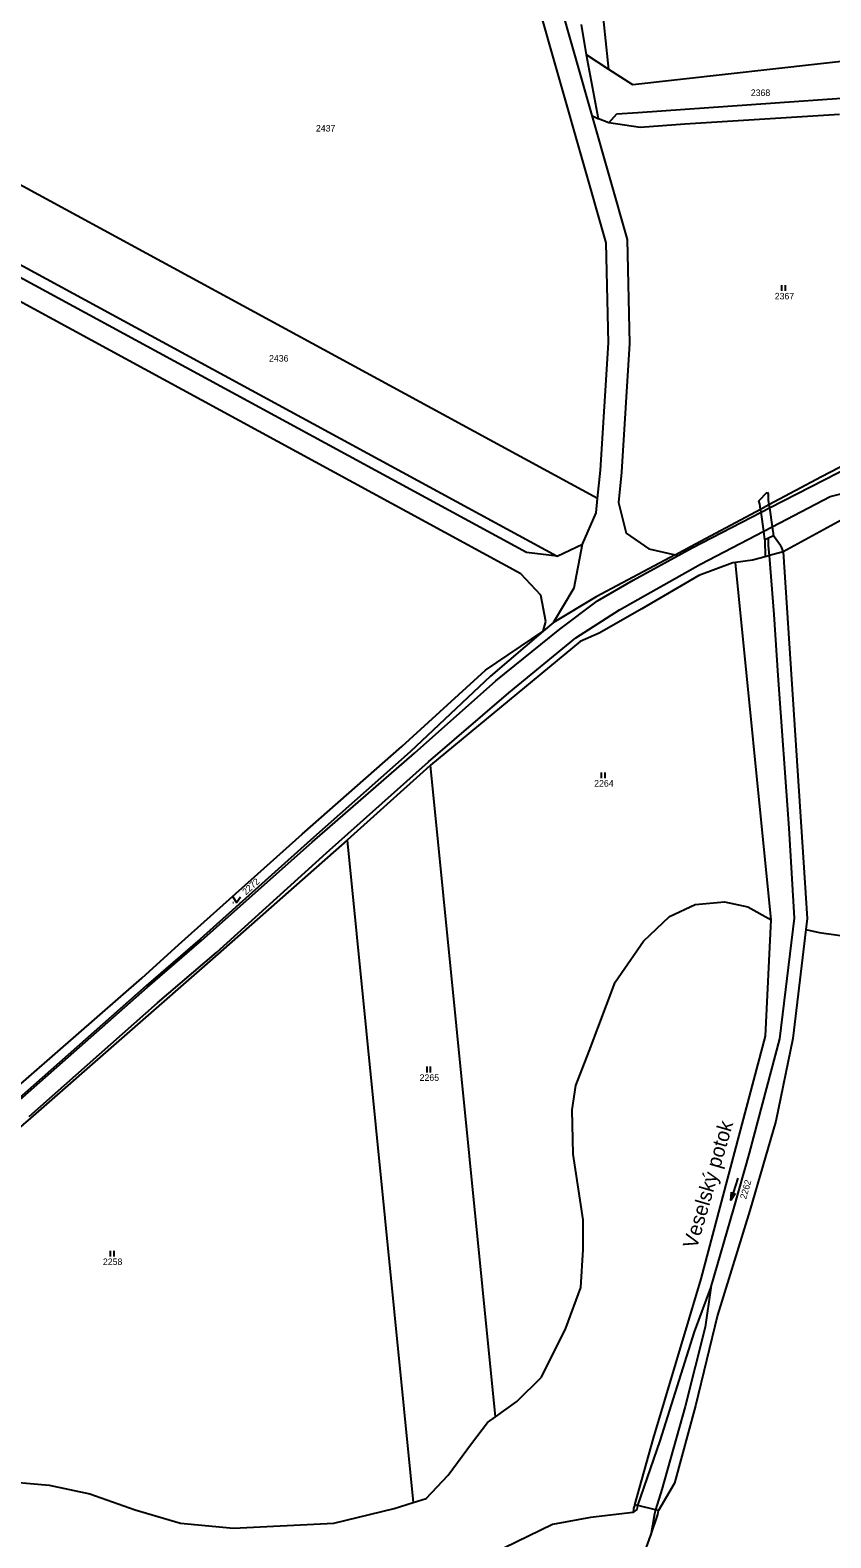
# Model space of a CAD drawing. Extents: x -609861 to -605046, y -1120287 to -1116307.
# Drawn here: x -606355 to -606146.8, y -1118539.7 to -1118147.6 of the extents above; entities that cross this region are included whole.
import ezdxf

# ---------------------------------------------------------------- set-up
doc = ezdxf.new("R2010")
doc.units = 0
for name, color, linetype in [('Vrstva 1', 7, 'Continuous'), ('Vrstva 2', 7, 'Continuous'), ('Vrstva 3', 7, 'Continuous'), ('Vrstva 4', 7, 'Continuous'), ('Vrstva 7', 7, 'Continuous')]:
    doc.layers.add(name, color=color, linetype=linetype)

msp = doc.modelspace()

# ---------------------------------------------------------------- linework, layer by layer
at = {"layer": 'Vrstva 1'}
for p, q in [((-606253.41, -1118013.8), (-606208.98, -1118169.78)), ((-606205.27, -1118202.88), (-606229.68, -1118117.21)), ((-606210.38, -1118154.05), (-606211.64, -1118146.16)), ((-606207.25, -1118170.67), (-606210.38, -1118154.05)), ((-606204.53, -1118157.85), (-606210.38, -1118154.05)), ((-606134.5, -1118154.66), (-606198.32, -1118161.84)), ((-606198.32, -1118161.84), (-606204.53, -1118157.85)), ((-606208.98, -1118169.78), (-606199.79, -1118202.04)), ((-606208.98, -1118169.78), (-606207.25, -1118170.67)), ((-606204.56, -1118171.71), (-606207.25, -1118170.67)), ((-606196.43, -1118172.91), (-606204.56, -1118171.71)), ((-606144.61, -1118169.57), (-606184.8, -1118172.07)), ((-606184.8, -1118172.07), (-606196.43, -1118172.91)), ((-606207.48, -1118269.41), (-606372.93, -1118179.5)), ((-606374.19, -1118199.54), (-606217.99, -1118284.41)), ((-606204.66, -1118228.96), (-606205.27, -1118202.88)), ((-606199.79, -1118202.04), (-606199.16, -1118229.07)), ((-606225.98, -1118283.49), (-606367.2, -1118206.75)), ((-606227.43, -1118288.96), (-606376.76, -1118207.81)), ((-606206.75, -1118262.07), (-606204.66, -1118228.96)), ((-606199.16, -1118229.07), (-606201.26, -1118262.52)), ((-606149.3, -1118263.72), (-606113.9, -1118245.17)), ((-606207.48, -1118269.41), (-606206.75, -1118262.07)), ((-606201.26, -1118262.52), (-606202.06, -1118270.41)), ((-606162.95, -1118271.01), (-606149.3, -1118263.72)), ((-606207.86, -1118273.14), (-606207.48, -1118269.41)), ((-606211.4, -1118281.27), (-606207.86, -1118273.14)), ((-606202.06, -1118270.41), (-606200.08, -1118278.4)), ((-606183.17, -1118281.79), (-606165.09, -1118272.14)), ((-606165.09, -1118272.14), (-606162.95, -1118271.01)), ((-606143.96, -1118274.94), (-606159.21, -1118283.31)), ((-606217.99, -1118284.41), (-606211.4, -1118281.27)), ((-606213.53, -1118292.65), (-606211.4, -1118281.27)), ((-606200.08, -1118278.4), (-606194.2, -1118282.48)), ((-606217.99, -1118284.41), (-606225.98, -1118283.49)), ((-606187.32, -1118284.09), (-606207.85, -1118294.98)), ((-606194.2, -1118282.48), (-606187.32, -1118284.09)), ((-606187.32, -1118284.09), (-606183.17, -1118281.79)), ((-606167.23, -1118285.45), (-606171.64, -1118286.08)), ((-606163.89, -1118284.56), (-606167.23, -1118285.45)), ((-606162.82, -1118284.27), (-606163.89, -1118284.56)), ((-606159.21, -1118283.31), (-606162.82, -1118284.27)), ((-606159.21, -1118283.31), (-606153, -1118378.65)), ((-606222.2, -1118294.55), (-606227.43, -1118288.96)), ((-606181.13, -1118289.45), (-606196, -1118298.11)), ((-606172.33, -1118286.18), (-606181.13, -1118289.45)), ((-606171.64, -1118286.08), (-606172.33, -1118286.18)), ((-606162.4, -1118379.03), (-606171.64, -1118286.08)), ((-606218.94, -1118301.67), (-606213.53, -1118292.65)), ((-606220.97, -1118301.39), (-606222.2, -1118294.55)), ((-606207.85, -1118294.98), (-606218.94, -1118301.67)), ((-606196, -1118298.11), (-606207.03, -1118304.45)), ((-606236.66, -1118314.07), (-606221.62, -1118303.95)), ((-606221.62, -1118303.95), (-606235.29, -1118315.6)), ((-606221.62, -1118303.95), (-606220.97, -1118301.39)), ((-606218.94, -1118301.67), (-606221.62, -1118303.95)), ((-606207.03, -1118304.45), (-606211.98, -1118306.63)), ((-606211.98, -1118306.63), (-606250.9, -1118338.78)), ((-606258.35, -1118333.87), (-606236.66, -1118314.07)), ((-606235.29, -1118315.6), (-606256.21, -1118335.26)), ((-606284.31, -1118356.7), (-606258.35, -1118333.87)), ((-606256.21, -1118335.26), (-606282.07, -1118358.23)), ((-606252, -1118339.69), (-606272.55, -1118358.27)), ((-606250.9, -1118338.78), (-606252, -1118339.69)), ((-606234.06, -1118508.27), (-606250.9, -1118338.78)), ((-606316.35, -1118385.38), (-606284.31, -1118356.7)), ((-606282.07, -1118358.23), (-606310.78, -1118384.01)), ((-606272.55, -1118358.27), (-606306.23, -1118387.89)), ((-606272.55, -1118358.27), (-606255.43, -1118530.56)), ((-606188.82, -1118378.16), (-606182.12, -1118374.96)), ((-606182.12, -1118374.96), (-606174.47, -1118374.33)), ((-606174.47, -1118374.33), (-606168.4, -1118375.6)), ((-606168.4, -1118375.6), (-606162.4, -1118379.03)), ((-606195.53, -1118384.54), (-606188.82, -1118378.16)), ((-606163.81, -1118409.21), (-606162.4, -1118379.03)), ((-606153, -1118378.65), (-606153.34, -1118381.47)), ((-606153.34, -1118381.47), (-606156.71, -1118409.82)), ((-606153.34, -1118381.47), (-606149.9, -1118382.31)), ((-606149.9, -1118382.31), (-606140.64, -1118383.59)), ((-606325.97, -1118394.19), (-606316.35, -1118385.38)), ((-606310.78, -1118384.01), (-606324.81, -1118396.14)), ((-606202.94, -1118395.23), (-606195.53, -1118384.54)), ((-606306.23, -1118387.89), (-606354.89, -1118430.56)), ((-606360.08, -1118423.97), (-606325.97, -1118394.19)), ((-606209.65, -1118413.11), (-606202.94, -1118395.23)), ((-606324.81, -1118396.14), (-606358.66, -1118426.03)), ((-606180.56, -1118472.34), (-606163.81, -1118409.21)), ((-606156.71, -1118409.82), (-606161.12, -1118431.39)), ((-606213.16, -1118422.05), (-606209.65, -1118413.11)), ((-606214.11, -1118428.43), (-606213.16, -1118422.05)), ((-606354.89, -1118430.56), (-606389.63, -1118460.42)), ((-606213.79, -1118439.93), (-606214.11, -1118428.43)), ((-606161.12, -1118431.39), (-606167.93, -1118454.57)), ((-606211.23, -1118457.05), (-606213.79, -1118439.93)), ((-606211.23, -1118464.71), (-606211.23, -1118457.05)), ((-606167.93, -1118454.57), (-606176.28, -1118481.79)), ((-606211.87, -1118474.61), (-606211.23, -1118464.71)), ((-606192.99, -1118513.84), (-606180.56, -1118472.34)), ((-606215.7, -1118485.15), (-606211.87, -1118474.61)), ((-606222.08, -1118497.92), (-606215.7, -1118485.15)), ((-606176.28, -1118481.79), (-606182.05, -1118505.43)), ((-606228.46, -1118504.3), (-606222.08, -1118497.92)), ((-606234.06, -1118508.27), (-606228.46, -1118504.3)), ((-606236.12, -1118509.73), (-606234.06, -1118508.27)), ((-606182.05, -1118505.43), (-606187.51, -1118525.48)), ((-606240.27, -1118515.16), (-606236.12, -1118509.73)), ((-606246.33, -1118523.46), (-606240.27, -1118515.16)), ((-606197.77, -1118531.1), (-606192.99, -1118513.84)), ((-606364.39, -1118524.74), (-606350.03, -1118526.02)), ((-606252.08, -1118529.53), (-606246.33, -1118523.46)), ((-606350.03, -1118526.02), (-606339.5, -1118528.25)), ((-606339.5, -1118528.25), (-606327.7, -1118532.4)), ((-606187.51, -1118525.48), (-606191.61, -1118532.63)), ((-606327.7, -1118532.4), (-606315.89, -1118535.91)), ((-606276.01, -1118535.91), (-606260.37, -1118532.08)), ((-606260.37, -1118532.08), (-606255.43, -1118530.56)), ((-606255.43, -1118530.56), (-606252.08, -1118529.53)), ((-606198.18, -1118532.08), (-606198.23, -1118533.17)), ((-606197.77, -1118531.1), (-606198.18, -1118532.08)), ((-606197.06, -1118531.28), (-606197.77, -1118531.1)), ((-606192.47, -1118532.42), (-606197.06, -1118531.28)), ((-606191.61, -1118532.63), (-606192.47, -1118532.42)), ((-606191.85, -1118533.68), (-606191.61, -1118532.63)), ((-606315.89, -1118535.91), (-606302.17, -1118537.19)), ((-606302.17, -1118537.19), (-606276.01, -1118535.91)), ((-606219.19, -1118536.27), (-606231.72, -1118542.28)), ((-606209.29, -1118534.42), (-606219.19, -1118536.27)), ((-606198.23, -1118533.17), (-606209.29, -1118534.42)), ((-606193.62, -1118539.04), (-606191.85, -1118533.68)), ((-606195.53, -1118544.33), (-606193.62, -1118539.04))]:
    msp.add_line(p, q, dxfattribs=at)
at = {"layer": 'Vrstva 3'}
for p, q in [((-606159.63, -1118213.93), (-606159.63, -1118215.43)), ((-606158.63, -1118215.43), (-606158.63, -1118213.93)), ((-606206.55, -1118340.65), (-606206.55, -1118342.15)), ((-606205.55, -1118342.15), (-606205.55, -1118340.65)), ((-606302.26, -1118374.5), (-606302.16, -1118374.5)), ((-606300.46, -1118374.5), (-606300.36, -1118374.5)), ((-606251.88, -1118417.17), (-606251.88, -1118418.67)), ((-606250.88, -1118418.67), (-606250.88, -1118417.17)), ((-606171.055, -1118446.183), (-606172.825, -1118451.917)), ((-606334.18, -1118465.07), (-606334.18, -1118466.57)), ((-606333.18, -1118466.57), (-606333.18, -1118465.07))]:
    msp.add_line(p, q, dxfattribs=at)
for points in [[(-606302.31, -1118373), (-606301.31, -1118374.5), (-606300.31, -1118373)], [(-606171.757, -1118450.153), (-606172.825, -1118451.917), (-606172.713, -1118449.858)]]:
    msp.add_lwpolyline(points, dxfattribs=at)
at = {"layer": 'Vrstva 4'}
for p, q in [((-606204.53, -1118157.85), (-606211.68, -1118090.01)), ((-606197.04, -1118169.06), (-606136.66, -1118164.73)), ((-606204.56, -1118171.71), (-606202.52, -1118169.39)), ((-606202.52, -1118169.39), (-606197.04, -1118169.06)), ((-606162.83, -1118271.87), (-606113.58, -1118246.5)), ((-606165.6, -1118270.02), (-606163.4, -1118267.74)), ((-606163.4, -1118267.74), (-606163.14, -1118268.18)), ((-606163.14, -1118268.18), (-606163.12, -1118269.87)), ((-606163.12, -1118269.87), (-606162.95, -1118271.01)), ((-606162.12, -1118276.77), (-606147, -1118268.89)), ((-606147, -1118268.89), (-606142.87, -1118267.82)), ((-606182.93, -1118282.23), (-606164.97, -1118272.98)), ((-606165.27, -1118270.86), (-606165.6, -1118270.02)), ((-606165.09, -1118272.14), (-606165.27, -1118270.86)), ((-606164.97, -1118272.98), (-606165.09, -1118272.14)), ((-606164.97, -1118272.98), (-606162.83, -1118271.87)), ((-606164.29, -1118277.9), (-606164.97, -1118272.98)), ((-606162.95, -1118271.01), (-606162.83, -1118271.87)), ((-606162.83, -1118271.87), (-606162.12, -1118276.77)), ((-606164.29, -1118277.9), (-606162.12, -1118276.77)), ((-606162.12, -1118276.77), (-606161.78, -1118279.08)), ((-606180.71, -1118286.46), (-606164.29, -1118277.9)), ((-606163.97, -1118280.17), (-606164.29, -1118277.9)), ((-606163.05, -1118279.71), (-606163.97, -1118280.17)), ((-606163.97, -1118280.17), (-606163.89, -1118284.56)), ((-606161.78, -1118279.08), (-606163.05, -1118279.71)), ((-606163.02, -1118281.72), (-606163.05, -1118279.71)), ((-606159.92, -1118281.66), (-606161.78, -1118279.08)), ((-606159.92, -1118281.66), (-606159.21, -1118283.31)), ((-606198.19, -1118290.67), (-606182.93, -1118282.23)), ((-606162.82, -1118284.27), (-606163.02, -1118281.72)), ((-606161.6, -1118299.54), (-606162.82, -1118284.27)), ((-606201.82, -1118298.36), (-606180.71, -1118286.46)), ((-606207.48, -1118296.01), (-606198.19, -1118290.67)), ((-606217.28, -1118303.39), (-606207.48, -1118296.01)), ((-606213.1, -1118305.65), (-606201.82, -1118298.36)), ((-606160.55, -1118315.42), (-606161.6, -1118299.54)), ((-606233.97, -1118316.81), (-606217.28, -1118303.39)), ((-606230.59, -1118319.91), (-606213.1, -1118305.65)), ((-606255.06, -1118335.65), (-606233.97, -1118316.81)), ((-606157.69, -1118355.15), (-606160.55, -1118315.42)), ((-606251.47, -1118337.94), (-606230.59, -1118319.91)), ((-606281.65, -1118358.76), (-606255.06, -1118335.65)), ((-606277.97, -1118361.56), (-606251.47, -1118337.94)), ((-606156.27, -1118378.52), (-606157.69, -1118355.15)), ((-606310.45, -1118384.39), (-606281.65, -1118358.76)), ((-606306.56, -1118387.52), (-606277.97, -1118361.56)), ((-606160.11, -1118409.94), (-606156.27, -1118378.52)), ((-606324.48, -1118396.52), (-606310.45, -1118384.39)), ((-606321.92, -1118400.55), (-606306.56, -1118387.52)), ((-606358.33, -1118426.41), (-606324.48, -1118396.52)), ((-606355.22, -1118430.18), (-606321.92, -1118400.55)), ((-606167.98, -1118439.69), (-606160.11, -1118409.94)), ((-606172.06, -1118454.03), (-606167.98, -1118439.69)), ((-606178.05, -1118474.66), (-606172.06, -1118454.03)), ((-606182.33, -1118486.14), (-606178.05, -1118474.66)), ((-606178.05, -1118474.66), (-606179.54, -1118484.9)), ((-606179.54, -1118484.9), (-606184.73, -1118505.56)), ((-606191.2, -1118514.53), (-606182.33, -1118486.14)), ((-606184.73, -1118505.56), (-606190.75, -1118527.19)), ((-606197.06, -1118531.28), (-606191.2, -1118514.53)), ((-606190.75, -1118527.19), (-606192.47, -1118532.42)), ((-606198.23, -1118533.17), (-606197.21, -1118532.37)), ((-606197.21, -1118532.37), (-606197.06, -1118531.28)), ((-606192.47, -1118532.42), (-606192.7, -1118533.49)), ((-606192.7, -1118533.49), (-606193.62, -1118539.04))]:
    msp.add_line(p, q, dxfattribs=at)

# ---------------------------------------------------------------- texts
at = {"layer": 'Vrstva 2'}
for s, p in [('2368', (-606167.653, -1118164.73)), ('2437', (-606280.703, -1118173.96)), ('2367', (-606161.433, -1118217.63)), ('2436', (-606292.893, -1118233.81)), ('2264', (-606208.373, -1118344.35)), ('2265', (-606253.743, -1118420.87)), ('2258', (-606336.073, -1118468.77))]:
    msp.add_text(s, height=1.7, dxfattribs=at).set_placement(p)
for s, rotation, p in [('2272', 42.39888, (-606298.905, -1118372.65)), ('2262', 74.19803, (-606168.865, -1118451.752))]:
    msp.add_text(s, height=1.7, rotation=rotation, dxfattribs=at).set_placement(p)
at = {"layer": 'Vrstva 7'}
msp.add_text('Veselský potok', height=3.8, rotation=73.79696, dxfattribs=at).set_placement((-606181.725, -1118464.725))

doc.saveas('drawing.dxf')
